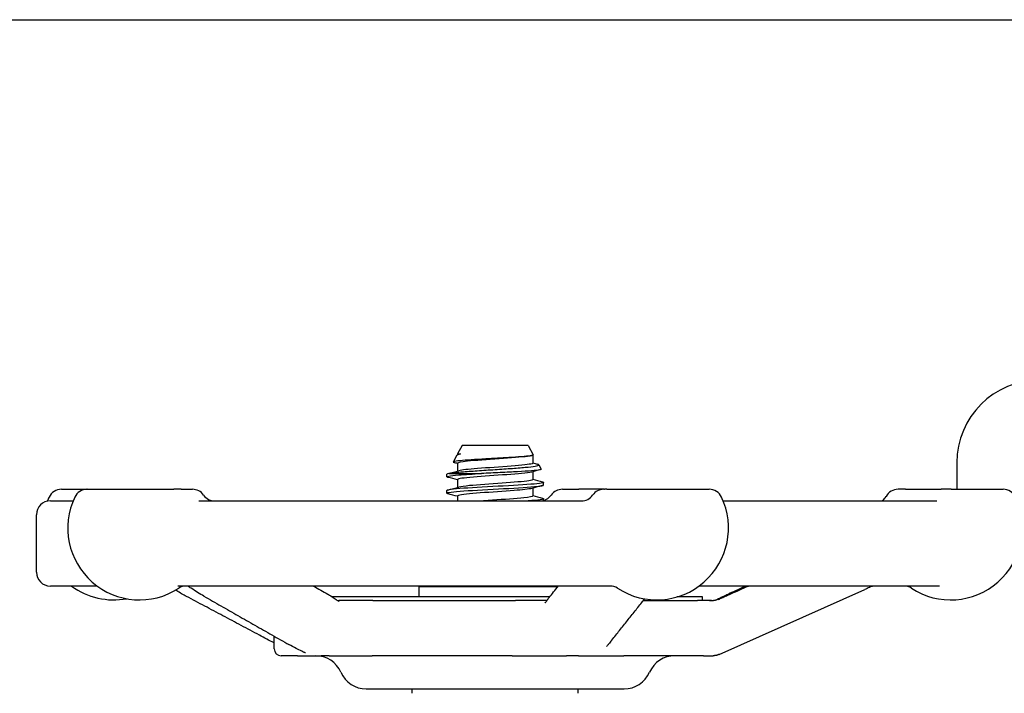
# Model space of a CAD drawing. Header units: inches. Extents: x 5 to 1128, y -85 to 748.
# Tile 528 of 656: x 753.67 to 758.13, y 301.56 to 304.61. Entities that reach past the tile are written whole.
import ezdxf

# ---------------------------------------------------------------- set-up
doc = ezdxf.new("R2010")
doc.units = ezdxf.units.IN
doc.header["$LTSCALE"] = 32
doc.header["$MEASUREMENT"] = 0
doc.layers.add('Visible (ANSI)', color=7, linetype='Continuous', lineweight=30)

msp = doc.modelspace()

# ---------------------------------------------------------------- linework, layer by layer
at = {"layer": 'Visible (ANSI)'}
for p, q in [((744.36063, 304.60867), (780.86063, 304.60867)), ((755.67305, 302.68267), (755.65222, 302.645)), ((755.9714, 302.68267), (755.67305, 302.68267)), ((755.9714, 302.68267), (755.99451, 302.64086)), ((755.64917, 302.63948), (755.632, 302.60843)), ((755.65222, 302.645), (755.66571, 302.645)), ((755.65222, 302.645), (755.65222, 302.64154)), ((755.65693, 302.64307), (755.65803, 302.64336)), ((755.99222, 302.63881), (755.99222, 302.6032)), ((755.65222, 302.6032), (755.65222, 302.56767)), ((756.01919, 302.59622), (756.03038, 302.576)), ((757.91063, 302.60522), (757.91063, 302.48711)), ((755.60347, 302.54167), (755.60347, 302.55352)), ((755.61204, 302.55684), (755.76066, 302.55684)), ((755.99222, 302.56459), (755.99222, 302.52906)), ((755.65222, 302.52906), (755.65222, 302.49353)), ((755.99222, 302.49045), (755.99222, 302.45492)), ((756.04097, 302.5046), (756.04097, 302.51645)), ((753.86038, 302.48517), (753.97523, 302.48517)), ((753.97636, 302.48517), (753.97523, 302.48517)), ((753.97636, 302.48517), (754.36898, 302.48517)), ((754.40133, 302.48517), (754.36898, 302.48517)), ((754.40133, 302.48517), (754.45219, 302.48517)), ((755.60347, 302.46753), (755.60347, 302.47938)), ((755.65222, 302.45492), (755.65222, 302.43267)), ((756.12635, 302.48517), (756.20063, 302.48517)), ((756.31401, 302.48517), (756.20063, 302.48517)), ((756.31401, 302.48517), (756.3161, 302.48517)), ((756.3278, 302.48517), (756.3161, 302.48517)), ((756.3278, 302.48517), (756.78984, 302.48517)), ((757.67783, 302.48517), (757.64503, 302.48517)), ((757.67783, 302.48517), (757.83922, 302.48517)), ((757.88455, 302.48517), (757.83922, 302.48517)), ((757.88455, 302.48517), (758.11953, 302.48517)), ((753.80972, 302.43267), (753.9125, 302.43267)), ((754.48146, 302.43267), (756.21517, 302.43267)), ((756.04097, 302.43267), (756.04097, 302.44231)), ((756.8537, 302.43267), (757.82081, 302.43267)), ((753.74722, 302.11017), (753.74722, 302.37017)), ((754.02191, 302.04767), (753.80972, 302.04767)), ((756.34221, 302.04767), (754.38705, 302.04767)), ((755.47847, 302.04617), (756.10647, 302.04617)), ((755.47847, 301.99829), (755.47847, 302.04617)), ((757.83192, 302.04767), (756.74429, 302.04767)), ((756.83549, 301.73858), (757.49407, 302.0318)), ((756.06824, 301.99829), (755.08599, 301.99829)), ((755.26897, 301.98267), (755.11547, 301.98267)), ((755.26897, 301.98267), (755.91453, 301.98267)), ((755.91428, 301.98267), (755.91453, 301.98267)), ((756.05615, 301.98267), (755.91453, 301.98267)), ((756.49302, 301.98267), (756.73803, 301.98267)), ((756.49302, 301.98267), (756.73803, 301.98267)), ((756.75972, 301.99829), (756.6441, 301.99829)), ((756.80006, 301.98267), (756.73803, 301.98267)), ((756.75972, 301.98267), (756.75972, 301.99829)), ((754.82222, 301.76392), (754.82222, 301.8209)), ((754.92733, 301.73267), (754.85347, 301.73267)), ((754.92733, 301.73267), (755.03458, 301.73267)), ((755.07132, 301.73267), (755.03458, 301.73267)), ((755.07132, 301.73267), (755.26611, 301.73267)), ((755.89852, 301.73267), (755.26611, 301.73267)), ((755.89852, 301.73267), (756.14407, 301.73267)), ((756.19897, 301.73267), (756.14407, 301.73267)), ((756.19897, 301.73267), (756.40478, 301.73267)), ((756.76428, 301.73267), (756.40478, 301.73267)), ((756.76428, 301.73267), (756.80881, 301.73267)), ((755.2389, 301.58267), (756.4056, 301.58267)), ((755.44722, 301.56267), (755.44722, 301.58267)), ((756.19722, 301.56267), (756.19722, 301.58267))]:
    msp.add_line(p, q, dxfattribs=at)
for centre, radius, start, end in [((758.28465, 302.60522), 0.37402, 90, 180), ((754.09755, 302.31017), 0.325, 154.62307, 158.15154), ((753.86038, 302.42267), 0.0625, 90, 154.62307), ((754.21353, 302.31017), 0.325, 154.62307, 302.99589), ((753.97636, 302.42267), 0.0625, 90, 154.62307), ((754.45219, 302.42267), 0.0625, 35.45054, 90), ((754.55401, 302.49517), 0.0625, 215.45054, 270), ((756.02452, 302.49517), 0.0625, 285.26016, 324.54946), ((756.12635, 302.42267), 0.0625, 90, 144.54946), ((756.21219, 302.49517), 0.0625, 270, 324.54946), ((756.31401, 302.42267), 0.0625, 90, 144.54946), ((756.55267, 302.31017), 0.325, 237.00411, 25.37693), ((756.78984, 302.42267), 0.0625, 25.37693, 90), ((757.64502, 302.42267), 0.0625, 90, 151.14395), ((757.88236, 302.31017), 0.325, 237.00411, 25.37693), ((758.28465, 302.48711), 0.37402, 180, 180.29794), ((758.11953, 302.42267), 0.0625, 25.37693, 90), ((753.80972, 302.37017), 0.0625, 90, 180), ((753.80972, 302.11017), 0.0625, 180, 270), ((754.09755, 302.31017), 0.325, 233.87107, 280.27854), ((754.42455, 301.98517), 0.0625, 90, 122.99589), ((756.34165, 301.98517), 0.0625, 57.00411, 90), ((757.67134, 301.98517), 0.0625, 57.00411, 90), ((754.85347, 301.76392), 0.03125, 180, 270), ((755.00972, 301.60767), 0.125, 23.57818, 90), ((756.63472, 301.60767), 0.125, 90, 156.42182), ((755.23885, 301.70767), 0.125, 203.57818, 270), ((756.4056, 301.70767), 0.125, 270, 336.42182)]:
    msp.add_arc(centre, radius, start, end, dxfattribs=at)
for points, knots in [([(755.99451, 302.64086), (755.99518, 302.63966), (755.99233, 302.63847), (755.97906, 302.63593), (755.96779, 302.6346), (755.938, 302.6319), (755.91968, 302.63057), (755.87828, 302.62788), (755.85554, 302.62655), (755.80854, 302.62386), (755.78472, 302.62253), (755.73915, 302.61984), (755.71786, 302.61851), (755.68069, 302.61581), (755.66524, 302.61448), (755.64234, 302.61179), (755.63521, 302.61046), (755.63095, 302.60808), (755.632, 302.60705), (755.63588, 302.60601)], [-4.0719862, -4.0719862, -4.0719862, -4.0719862, -3.9177275, -3.9177275, -3.7423694, -3.7423694, -3.5648477, -3.5648477, -3.385163, -3.385163, -3.2033156, -3.2033156, -3.0193061, -3.0193061, -2.8331349, -2.8331349, -2.6448024, -2.6448024, -2.4977376, -2.4977376, -2.4977376, -2.4977376]), ([(755.64917, 302.63948), (755.6492, 302.63953), (755.64923, 302.63958), (755.6505, 302.64141), (755.65606, 302.64319), (755.66571, 302.645)], [-0.17593642, -0.17593642, -0.17593642, -0.17593642, -0.17106186, -0.17106186, 0, 0, 0, 0]), ([(755.98619, 302.63717), (755.98229, 302.63611), (755.97641, 302.63504), (755.96859, 302.63397), (755.94165, 302.6303), (755.89232, 302.62662), (755.83964, 302.62294), (755.78696, 302.61927), (755.73223, 302.61559), (755.69656, 302.61192), (755.66836, 302.60901), (755.65263, 302.60611), (755.65237, 302.6032)], [14.3993772, 14.3993772, 14.3993772, 14.3993772, 14.6708098, 14.6708098, 14.6708098, 15.6053465, 15.6053465, 15.6053465, 16.5398213, 16.5398213, 16.5398213, 17.2787596, 17.2787596, 17.2787596, 17.2787596]), ([(755.61204, 302.55684), (755.61832, 302.55811), (755.62724, 302.55938), (755.64976, 302.56194), (755.66322, 302.56321), (755.69984, 302.56627), (755.72439, 302.56805), (755.77696, 302.57164), (755.80444, 302.57342), (755.85866, 302.57701), (755.8849, 302.57878), (755.93266, 302.58237), (755.95378, 302.58415), (755.98817, 302.58774), (756.0012, 302.58952), (756.01747, 302.59311), (756.0207, 302.59488), (756.01789, 302.59759), (756.01571, 302.59848), (756.01232, 302.59938)], [-3.1722778, -3.1722778, -3.1722778, -3.1722778, -3.0186699, -3.0186699, -2.8665315, -2.8665315, -2.6554083, -2.6554083, -2.4471425, -2.4471425, -2.2417348, -2.2417348, -2.0391858, -2.0391858, -1.8394961, -1.8394961, -1.6426663, -1.6426663, -1.5449333, -1.5449333, -1.5449333, -1.5449333]), ([(755.99208, 302.6032), (755.99215, 302.60243), (755.99113, 302.60165), (755.98896, 302.60088), (755.97863, 302.59721), (755.94254, 302.59353), (755.89462, 302.58985), (755.84671, 302.58618), (755.78814, 302.5825), (755.74153, 302.57883), (755.70093, 302.57563), (755.67027, 302.57242), (755.65809, 302.56922)], [14.1371669, 14.1371669, 14.1371669, 14.1371669, 14.3334779, 14.3334779, 14.3334779, 15.268037, 15.268037, 15.268037, 16.2025341, 16.2025341, 16.2025341, 17.0165493, 17.0165493, 17.0165493, 17.0165493]), ([(755.60809, 302.53924), (755.60739, 302.53943), (755.60676, 302.53961), (755.60622, 302.53979), (755.59611, 302.54325), (755.61547, 302.5467), (755.65762, 302.55015), (755.68483, 302.55238), (755.72102, 302.55461), (755.76066, 302.55684)], [-23.7675739, -23.7675739, -23.7675739, -23.7675739, -23.7205704, -23.7205704, -23.7205704, -22.842934, -22.842934, -22.842934, -22.2764365, -22.2764365, -22.2764365, -22.2764365]), ([(755.98611, 302.56303), (755.97828, 302.56096), (755.96307, 302.55888), (755.94177, 302.5568), (755.90413, 302.55312), (755.84841, 302.54945), (755.79611, 302.54577), (755.74381, 302.5421), (755.69619, 302.53843), (755.67163, 302.53475), (755.65895, 302.53285), (755.65257, 302.53096), (755.65256, 302.52906)], [20.6825625, 20.6825625, 20.6825625, 20.6825625, 21.2112724, 21.2112724, 21.2112724, 22.1453793, 22.1453793, 22.1453793, 23.0794254, 23.0794254, 23.0794254, 23.5619449, 23.5619449, 23.5619449, 23.5619449]), ([(756.03038, 302.576), (756.03095, 302.57497), (756.02841, 302.57395), (756.0155, 302.57157), (756.00302, 302.57024), (755.96911, 302.56755), (755.94792, 302.56622), (755.89946, 302.56353), (755.8726, 302.5622), (755.81665, 302.55951), (755.78808, 302.55817), (755.76066, 302.55684)], [-1.0116463, -1.0116463, -1.0116463, -1.0116463, -0.8526241, -0.8526241, -0.6427026, -0.6427026, -0.4306244, -0.4306244, -0.2163901, -0.2163901, 0, 0, 0, 0]), ([(755.60823, 302.4651), (755.60519, 302.46588), (755.60357, 302.46667), (755.60348, 302.46745), (755.60309, 302.47088), (755.63198, 302.47431), (755.68032, 302.47773), (755.72924, 302.4812), (755.79718, 302.48467), (755.86048, 302.48814), (755.9235, 302.49159), (755.98072, 302.49504), (756.01236, 302.49849), (756.03101, 302.50053), (756.04058, 302.50256), (756.04067, 302.5046)], [-30.0507592, -30.0507592, -30.0507592, -30.0507592, -29.8513057, -29.8513057, -29.8513057, -28.9802371, -28.9802371, -28.9802371, -28.0985528, -28.0985528, -28.0985528, -27.2207324, -27.2207324, -27.2207324, -26.7035376, -26.7035376, -26.7035376, -26.7035376]), ([(756.03612, 302.51888), (756.04055, 302.51773), (756.042, 302.51658), (756.04016, 302.51543), (756.03464, 302.51198), (755.99957, 302.50853), (755.94705, 302.50508), (755.89453, 302.50163), (755.82556, 302.49818), (755.76392, 302.49473), (755.70229, 302.49128), (755.64916, 302.48783), (755.62285, 302.48438), (755.61013, 302.48272), (755.60379, 302.48105), (755.60381, 302.47938)], [20.2147233, 20.2147233, 20.2147233, 20.2147233, 20.5068064, 20.5068064, 20.5068064, 21.3838943, 21.3838943, 21.3838943, 22.2609286, 22.2609286, 22.2609286, 23.1379094, 23.1379094, 23.1379094, 23.5619449, 23.5619449, 23.5619449, 23.5619449]), ([(755.98633, 302.48889), (755.97459, 302.48582), (755.9459, 302.48274), (755.90752, 302.47966), (755.86175, 302.47598), (755.80332, 302.47231), (755.75476, 302.46864), (755.7062, 302.46497), (755.66868, 302.46129), (755.65666, 302.45762), (755.65372, 302.45672), (755.65232, 302.45582), (755.6524, 302.45492)], [26.9657478, 26.9657478, 26.9657478, 26.9657478, 27.7487513, 27.7487513, 27.7487513, 28.6824367, 28.6824367, 28.6824367, 29.6160625, 29.6160625, 29.6160625, 29.8451302, 29.8451302, 29.8451302, 29.8451302]), ([(755.99189, 302.52906), (755.9919, 302.52727), (755.98629, 302.52549), (755.97502, 302.5237), (755.95182, 302.52003), (755.9052, 302.51636), (755.85315, 302.51268), (755.8011, 302.50901), (755.74489, 302.50533), (755.7062, 302.50166), (755.68312, 302.49947), (755.6666, 302.49728), (755.65833, 302.49508)], [20.4203522, 20.4203522, 20.4203522, 20.4203522, 20.874096, 20.874096, 20.874096, 21.8082248, 21.8082248, 21.8082248, 22.7422928, 22.7422928, 22.7422928, 23.2997346, 23.2997346, 23.2997346, 23.2997346]), ([(755.99205, 302.45492), (755.9918, 302.45213), (755.97745, 302.44935), (755.95135, 302.44656), (755.91693, 302.44289), (755.86292, 302.43922), (755.81015, 302.43554), (755.79637, 302.43459), (755.78277, 302.43363), (755.76968, 302.43267)], [26.7035376, 26.7035376, 26.7035376, 26.7035376, 27.4117273, 27.4117273, 27.4117273, 28.3454342, 28.3454342, 28.3454342, 28.5891214, 28.5891214, 28.5891214, 28.5891214]), ([(756.03627, 302.44474), (756.03852, 302.44416), (756.03998, 302.44358), (756.0406, 302.443), (756.04432, 302.43956), (756.01846, 302.43611), (755.97192, 302.43267)], [26.4979086, 26.4979086, 26.4979086, 26.4979086, 26.6453001, 26.6453001, 26.6453001, 27.5206572, 27.5206572, 27.5206572, 27.5206572]), ([(757.57211, 302.43267), (757.57226, 302.43276), (757.57242, 302.43287), (757.57329, 302.43345), (757.57421, 302.43406), (757.57655, 302.43597), (757.57727, 302.43658), (757.57944, 302.43856), (757.58103, 302.44003), (757.58515, 302.4449), (757.58738, 302.4476), (757.59025, 302.45277), (757.59026, 302.4528), (757.59028, 302.45283)], [0.301801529, 0.301801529, 0.301801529, 0.301801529, 0.311026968, 0.311026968, 0.346036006, 0.346036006, 0.35859844, 0.35859844, 0.375897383, 0.375897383, 0.388708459, 0.388708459, 0.388783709, 0.388783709, 0.388783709, 0.388783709]), ([(754.44356, 302.04757), (754.44356, 302.04757), (754.44356, 302.04757), (754.44354, 302.04757), (754.44352, 302.04757), (754.44345, 302.04757), (754.4434, 302.04757), (754.44326, 302.04758), (754.44316, 302.04758), (754.44291, 302.04758), (754.44276, 302.04759), (754.44245, 302.04759), (754.44228, 302.04759), (754.44178, 302.0476), (754.44144, 302.04761), (754.44044, 302.04762), (754.43979, 302.04762), (754.43823, 302.04763), (754.43732, 302.04764), (754.43385, 302.04766), (754.43138, 302.04766), (754.42807, 302.04767), (754.42724, 302.04767), (754.42579, 302.04767), (754.42518, 302.04767), (754.42455, 302.04767)], [0.435045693, 0.435045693, 0.435045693, 0.435045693, 0.43561134, 0.43561134, 0.436917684, 0.436917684, 0.438198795, 0.438198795, 0.43949022, 0.43949022, 0.440786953, 0.440786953, 0.442073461, 0.442073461, 0.444654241, 0.444654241, 0.44978688, 0.44978688, 0.457469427, 0.457469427, 0.479727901, 0.479727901, 0.487272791, 0.487272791, 0.492695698, 0.492695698, 0.492695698, 0.492695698]), ([(754.50476, 302.00163), (754.49533, 302.007), (754.48531, 302.01275), (754.46637, 302.02474), (754.45683, 302.03132), (754.44184, 302.04106), (754.43692, 302.04411), (754.43157, 302.04685), (754.43067, 302.04729), (754.42985, 302.04766)], [0, 0, 0, 0, 0.10194952, 0.10194952, 0.20500071, 0.20500071, 0.25149705, 0.25149705, 0.26117643, 0.26117643, 0.26117643, 0.26117643]), ([(754.53001, 302.04767), (754.53001, 302.04767), (754.53, 302.04767), (754.52993, 302.04767), (754.52985, 302.04767), (754.52956, 302.04767), (754.52933, 302.04767), (754.52883, 302.04767), (754.52855, 302.04767), (754.5282, 302.04767), (754.52808, 302.04767), (754.52808, 302.04767)], [0.003545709, 0.003545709, 0.003545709, 0.003545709, 0.004399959, 0.004399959, 0.006838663, 0.006838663, 0.013339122, 0.013339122, 0.022015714, 0.022015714, 0.028192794, 0.028192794, 0.028192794, 0.028192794]), ([(756.06598, 301.99547), (756.07963, 302.01255), (756.09328, 302.02965), (756.10717, 302.04706), (756.10742, 302.04736), (756.10766, 302.04767)], [0.95924083, 0.95924083, 0.95924083, 0.95924083, 1.28063663, 1.28063663, 1.28639378, 1.28639378, 1.28639378, 1.28639378]), ([(757.54986, 302.04767), (757.54623, 302.04767), (757.54229, 302.04767), (757.53788, 302.04747), (757.53672, 302.0474), (757.53474, 302.0472), (757.53417, 302.04713), (757.5332, 302.04701), (757.53289, 302.04696), (757.53223, 302.04686), (757.53188, 302.04681), (757.53127, 302.0467), (757.53105, 302.04667), (757.53057, 302.04658), (757.53031, 302.04653), (757.52981, 302.04643), (757.52955, 302.04638), (757.52908, 302.04628), (757.52886, 302.04623), (757.52846, 302.04614), (757.52827, 302.04609), (757.52746, 302.0459), (757.52696, 302.04577), (757.52581, 302.04546), (757.52525, 302.04529), (757.52229, 302.04435), (757.51916, 302.04303), (757.50874, 302.03837), (757.50159, 302.03514), (757.49407, 302.0318)], [0, 0, 0, 0, 0.0860149, 0.0860149, 0.11416773, 0.11416773, 0.12469642, 0.12469642, 0.12914613, 0.12914613, 0.13306956, 0.13306956, 0.13502613, 0.13502613, 0.13699814, 0.13699814, 0.13896384, 0.13896384, 0.14091438, 0.14091438, 0.14281478, 0.14281478, 0.14990119, 0.14990119, 0.16210052, 0.16210052, 0.21779338, 0.21779338, 0.29565066, 0.29565066, 0.29565066, 0.29565066]), ([(754.42587, 302.00074), (754.41094, 302.00867), (754.396, 302.01688), (754.37985, 302.02685), (754.37817, 302.0279), (754.37647, 302.02897)], [0, 0, 0, 0, 0.14967641, 0.14967641, 0.1669258, 0.1669258, 0.1669258, 0.1669258]), ([(754.82222, 301.79032), (754.8, 301.8021), (754.77777, 301.81389), (754.72807, 301.84026), (754.70059, 301.85484), (754.64564, 301.88401), (754.61817, 301.89859), (754.56322, 301.92777), (754.53575, 301.94236), (754.48081, 301.97155), (754.45334, 301.98614), (754.42587, 302.00074)], [0.7856779, 0.7856779, 0.7856779, 0.7856779, 1.0071895, 1.0071895, 1.2810829, 1.2810829, 1.5549762, 1.5549762, 1.8288696, 1.8288696, 2.1027629, 2.1027629, 2.1027629, 2.1027629]), ([(754.50476, 302.00163), (754.53038, 301.98703), (754.55601, 301.97243), (754.60725, 301.94325), (754.63288, 301.92866), (754.68413, 301.89948), (754.70976, 301.88489), (754.76101, 301.85572), (754.78664, 301.84114), (754.83791, 301.81198), (754.86354, 301.79741), (754.88918, 301.78284)], [0.9601047, 0.9601047, 0.9601047, 0.9601047, 1.233998, 1.233998, 1.5078914, 1.5078914, 1.7817848, 1.7817848, 2.0556781, 2.0556781, 2.3295715, 2.3295715, 2.3295715, 2.3295715]), ([(755.06535, 302.01079), (755.06964, 302.00836), (755.0745, 302.00562), (755.08595, 301.99849), (755.09244, 301.9939), (755.10137, 301.98769), (755.10381, 301.98601), (755.10802, 301.98324), (755.10982, 301.9821), (755.11212, 301.98075), (755.11276, 301.98039), (755.11387, 301.97979), (755.11434, 301.97955), (755.11523, 301.97912), (755.11555, 301.97899), (755.11566, 301.97894), (755.11567, 301.97894), (755.11567, 301.97894)], [0, 0, 0, 0, 0.04699542, 0.04699542, 0.11490243, 0.11490243, 0.14035888, 0.14035888, 0.15950508, 0.15950508, 0.16742084, 0.16742084, 0.17475361, 0.17475361, 0.18491555, 0.18491555, 0.18723361, 0.18723361, 0.18723361, 0.18723361]), ([(756.79193, 301.98267), (756.79227, 301.98267), (756.79262, 301.98267), (756.79301, 301.98267), (756.79307, 301.98267), (756.79313, 301.98267), (756.79316, 301.98267), (756.79333, 301.98267), (756.79347, 301.98267), (756.7938, 301.98267), (756.79399, 301.98267), (756.79469, 301.98267), (756.79518, 301.98267), (756.79663, 301.98267), (756.79758, 301.98268), (756.80132, 301.98269), (756.80403, 301.9827), (756.80803, 301.98286), (756.80903, 301.98291), (756.81074, 301.98305), (756.81139, 301.98311), (756.81258, 301.98325), (756.81301, 301.98331), (756.81368, 301.9834), (756.81391, 301.98343), (756.81436, 301.9835), (756.81458, 301.98354), (756.81521, 301.98365), (756.81561, 301.98372), (756.8163, 301.98385), (756.8166, 301.98392), (756.8172, 301.98405), (756.81749, 301.98412), (756.81823, 301.9843), (756.81861, 301.9844), (756.81988, 301.98476), (756.82052, 301.98498), (756.8223, 301.98568), (756.8235, 301.98621), (756.82636, 301.98762), (756.82785, 301.98839), (756.83409, 301.9916), (756.83932, 301.99425), (756.84958, 301.99923), (756.85448, 302.00155), (756.86649, 302.0071), (756.87381, 302.01037), (756.88105, 302.01358)], [0, 0, 0, 0, 0.00271618, 0.00271618, 0.00315775, 0.00315775, 0.00337165, 0.00337165, 0.00508342, 0.00508342, 0.00768757, 0.00768757, 0.01463142, 0.01463142, 0.02847944, 0.02847944, 0.06954195, 0.06954195, 0.08324789, 0.08324789, 0.09025248, 0.09025248, 0.09374394, 0.09374394, 0.09546574, 0.09546574, 0.09718666, 0.09718666, 0.10065514, 0.10065514, 0.10409205, 0.10409205, 0.10824537, 0.10824537, 0.11599262, 0.11599262, 0.13681964, 0.13681964, 0.15785213, 0.15785213, 0.17584967, 0.17584967, 0.23174534, 0.23174534, 0.27578626, 0.27578626, 0.33616935, 0.33616935, 0.33616935, 0.33616935]), ([(756.82916, 301.98603), (756.82916, 301.98603), (756.82917, 301.98603), (756.8292, 301.98604), (756.8293, 301.98608), (756.82975, 301.98624), (756.83025, 301.98642), (756.83212, 301.98716), (756.83404, 301.98799), (756.83862, 301.99007), (756.84126, 301.9913), (756.84671, 301.9938), (756.84949, 301.99508), (756.85749, 301.99874), (756.8632, 302.00133), (756.87446, 302.00639), (756.8801, 302.00891), (756.88732, 302.01212), (756.88897, 302.01285), (756.89062, 302.01358)], [0.02029104, 0.02029104, 0.02029104, 0.02029104, 0.0213158, 0.0213158, 0.0275165, 0.0275165, 0.04356784, 0.04356784, 0.07542337, 0.07542337, 0.10910443, 0.10910443, 0.13873832, 0.13873832, 0.18890891, 0.18890891, 0.23534146, 0.23534146, 0.24909876, 0.24909876, 0.24909876, 0.24909876]), ([(755.10893, 301.98267), (755.109, 301.98267), (755.10908, 301.98267), (755.11014, 301.98267), (755.11113, 301.98267), (755.11286, 301.98267), (755.11361, 301.98267), (755.11451, 301.98267), (755.11466, 301.98267), (755.11485, 301.98267), (755.11489, 301.98267), (755.11496, 301.98267), (755.11498, 301.98267), (755.115, 301.98267), (755.115, 301.98267), (755.11501, 301.98267), (755.11501, 301.98267), (755.1151, 301.98267), (755.11516, 301.98267), (755.11531, 301.98267), (755.11538, 301.98267), (755.11546, 301.98267)], [0.365646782, 0.365646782, 0.365646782, 0.365646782, 0.366238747, 0.366238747, 0.374269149, 0.374269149, 0.380293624, 0.380293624, 0.381424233, 0.381424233, 0.381755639, 0.381755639, 0.381902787, 0.381902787, 0.381939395, 0.381939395, 0.38197621, 0.38197621, 0.383061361, 0.383061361, 0.384147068, 0.384147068, 0.384147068, 0.384147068]), ([(756.04844, 301.97244), (756.04844, 301.97244), (756.04844, 301.97244), (756.04851, 301.9725), (756.04879, 301.97275), (756.04999, 301.97409), (756.05132, 301.97582), (756.05431, 301.98004), (756.05574, 301.98211), (756.05887, 301.98645), (756.06053, 301.98865), (756.0632, 301.99203), (756.06424, 301.99331), (756.06531, 301.99464), (756.06556, 301.99494), (756.06584, 301.9953), (756.06591, 301.99538), (756.06598, 301.99547)], [0.26212608, 0.26212608, 0.26212608, 0.26212608, 0.26523685, 0.26523685, 0.28985831, 0.28985831, 0.33915701, 0.33915701, 0.37182931, 0.37182931, 0.40139039, 0.40139039, 0.42145766, 0.42145766, 0.42810276, 0.42810276, 0.43031521, 0.43031521, 0.43031521, 0.43031521]), ([(756.3458, 301.79816), (756.35744, 301.81274), (756.36908, 301.82732), (756.39236, 301.85648), (756.404, 301.87106), (756.42728, 301.90023), (756.43891, 301.91482), (756.46219, 301.944), (756.47382, 301.95859), (756.48985, 301.97869), (756.49423, 301.98419), (756.49862, 301.9897)], [0.9209333, 0.9209333, 0.9209333, 0.9209333, 1.1948266, 1.1948266, 1.46872, 1.46872, 1.7426133, 1.7426133, 2.0165067, 2.0165067, 2.1197672, 2.1197672, 2.1197672, 2.1197672]), ([(754.96354, 301.74559), (754.96354, 301.74559), (754.96348, 301.74561), (754.96322, 301.74572), (754.96301, 301.74581), (754.96222, 301.74614), (754.96148, 301.74645), (754.95914, 301.74742), (754.9574, 301.74816), (754.95282, 301.75013), (754.94993, 301.75142), (754.93851, 301.75661), (754.93017, 301.76069), (754.91058, 301.77074), (754.8996, 301.77691), (754.88918, 301.78284)], [0.39585075, 0.39585075, 0.39585075, 0.39585075, 0.39968552, 0.39968552, 0.40370186, 0.40370186, 0.41181601, 0.41181601, 0.42782349, 0.42782349, 0.45404456, 0.45404456, 0.5327548, 0.5327548, 0.64518122, 0.64518122, 0.64518122, 0.64518122]), ([(756.3458, 301.79816), (756.34418, 301.79614), (756.34184, 301.79312), (756.33636, 301.78646), (756.33322, 301.78288), (756.32909, 301.77829), (756.32775, 301.77683), (756.3259, 301.77476), (756.32527, 301.77403), (756.32514, 301.77388), (756.32514, 301.77388), (756.32514, 301.77388)], [0, 0, 0, 0, 0.04709709, 0.04709709, 0.10216416, 0.10216416, 0.13173201, 0.13173201, 0.15669532, 0.15669532, 0.15933901, 0.15933901, 0.15933901, 0.15933901]), ([(756.83549, 301.73858), (756.8351, 301.7384), (756.83471, 301.73823), (756.83386, 301.73786), (756.83343, 301.73768), (756.83253, 301.73731), (756.83215, 301.73715), (756.83153, 301.73691), (756.83132, 301.73683), (756.83022, 301.73641), (756.82938, 301.73611), (756.82784, 301.7356), (756.82711, 301.73537), (756.82524, 301.73484), (756.8241, 301.73454), (756.82236, 301.73414), (756.82185, 301.73403), (756.82088, 301.73383), (756.82042, 301.73374), (756.8195, 301.73358), (756.81904, 301.7335), (756.8177, 301.73329), (756.81685, 301.73317), (756.81556, 301.73302), (756.8151, 301.73298), (756.81447, 301.73292), (756.81432, 301.7329), (756.81406, 301.73288), (756.81395, 301.73287), (756.81378, 301.73286), (756.81372, 301.73286), (756.8136, 301.73285), (756.81355, 301.73284), (756.81344, 301.73284), (756.81338, 301.73283), (756.81329, 301.73282), (756.81324, 301.73282), (756.8126, 301.73278), (756.81195, 301.73274), (756.81049, 301.73269), (756.80964, 301.73267), (756.80882, 301.73267)], [0, 0, 0, 0, 0.008786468, 0.008786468, 0.015207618, 0.015207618, 0.018782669, 0.018782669, 0.02054883, 0.02054883, 0.027782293, 0.027782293, 0.034814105, 0.034814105, 0.045378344, 0.045378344, 0.049482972, 0.049482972, 0.053065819, 0.053065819, 0.056600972, 0.056600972, 0.063724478, 0.063724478, 0.067843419, 0.067843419, 0.069054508, 0.069054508, 0.069936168, 0.069936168, 0.070376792, 0.070376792, 0.070819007, 0.070819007, 0.071262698, 0.071262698, 0.071705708, 0.071705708, 0.078741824, 0.078741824, 0.086832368, 0.086832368, 0.086832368, 0.086832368])]:
    msp.add_open_spline(points, degree=3, knots=knots, dxfattribs=at)
for points in [[(755.66571, 302.645), (755.66264, 302.64445), (755.66011, 302.64391), (755.65812, 302.64336)], [(755.99028, 302.63821), (755.98899, 302.63787), (755.9877, 302.63752), (755.98641, 302.63717)], [(755.65222, 302.60166), (755.64678, 302.60311), (755.64133, 302.60457), (755.63588, 302.60601)], [(755.99222, 302.60474), (755.99892, 302.60295), (756.00562, 302.60116), (756.01232, 302.59939)], [(755.61204, 302.55684), (755.60637, 302.55573), (755.60364, 302.55463), (755.60372, 302.55352)], [(755.60808, 302.55595), (755.62474, 302.56035), (755.64139, 302.56477), (755.65803, 302.56922)], [(755.65222, 302.52752), (755.63752, 302.53145), (755.6228, 302.53535), (755.60808, 302.53924)], [(756.0268, 302.57378), (756.01333, 302.57022), (755.99987, 302.56664), (755.98641, 302.56303)], [(755.60808, 302.48181), (755.62474, 302.48621), (755.64139, 302.49063), (755.65803, 302.49508)], [(756.03637, 302.50217), (756.01971, 302.49777), (756.00305, 302.49335), (755.98641, 302.48889)], [(755.99222, 302.5306), (756.00693, 302.52667), (756.02165, 302.52277), (756.03637, 302.51888)], [(755.65222, 302.45338), (755.63752, 302.45731), (755.6228, 302.46121), (755.60808, 302.4651)], [(755.99222, 302.45646), (756.00693, 302.45253), (756.02165, 302.44863), (756.03637, 302.44474)], [(755.0005, 302.04767), (755.02212, 302.03537), (755.04374, 302.02308), (755.06535, 302.01079)], [(755.51552, 302.04617), (755.51547, 302.04672), (755.51531, 302.04724), (755.51511, 302.04767)], [(756.95782, 302.04767), (756.93223, 302.0363), (756.90664, 302.02494), (756.88105, 302.01358)], [(756.89062, 302.01358), (756.91621, 302.02494), (756.9418, 302.0363), (756.96739, 302.04767)]]:
    msp.add_open_spline(points, degree=3, dxfattribs=at)

doc.saveas('drawing.dxf')
